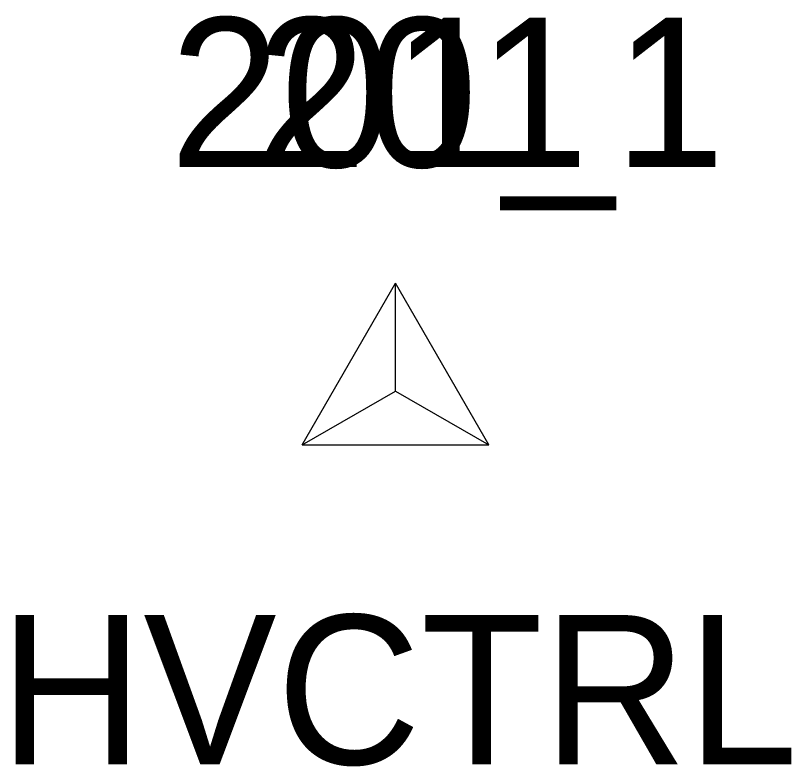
# Model space of a CAD drawing. Extents: x 1769141 to 1770817, y 735471 to 742405.
# Drawn here: x 1770227.29 to 1770237.68, y 736542.86 to 736552.92 of the extents above; entities that cross this region are included whole.
import ezdxf

# ---------------------------------------------------------------- set-up
doc = ezdxf.new("R2010")
doc.units = 0
for name, color, linetype in [('C_A', 7, 'Continuous'), ('C_I', 7, 'Continuous'), ('CPSM', 7, 'Continuous')]:
    doc.layers.add(name, color=color, linetype=linetype)

msp = doc.modelspace()

# ---------------------------------------------------------------- linework, layer by layer
at = {"layer": 'CPSM'}
for p, q in [((1770231.128, 736547.169), (1770232.378, 736549.334)), ((1770231.128, 736547.169), (1770232.378, 736549.334)), ((1770233.628, 736547.169), (1770232.378, 736549.334)), ((1770232.378, 736547.89), (1770232.378, 736549.334)), ((1770233.628, 736547.169), (1770232.378, 736549.334)), ((1770232.378, 736547.89), (1770232.378, 736549.334)), ((1770231.128, 736547.169), (1770232.378, 736547.89)), ((1770231.128, 736547.169), (1770232.378, 736547.89)), ((1770232.378, 736547.89), (1770232.378, 736547.89)), ((1770232.378, 736547.89), (1770233.628, 736547.169)), ((1770232.378, 736547.89), (1770232.378, 736547.89)), ((1770232.378, 736547.89), (1770233.628, 736547.169)), ((1770231.128, 736547.169), (1770233.628, 736547.169)), ((1770231.128, 736547.169), (1770233.628, 736547.169))]:
    msp.add_line(p, q, dxfattribs=at)

# ---------------------------------------------------------------- texts
at = {"layer": 'C_A'}
msp.add_text('HVCTRL', height=2, dxfattribs=at).set_placement((1770227.071, 736542.89))
msp.add_text('HVCTRL', height=2, dxfattribs=at).set_placement((1770227.071, 736542.89))
at = {"layer": 'C_I'}
for s, p in [('201_1', (1770229.355, 736550.89)), ('201', (1770230.504, 736550.89))]:
    msp.add_text(s, height=2, dxfattribs=at).set_placement(p)

doc.saveas('drawing.dxf')
